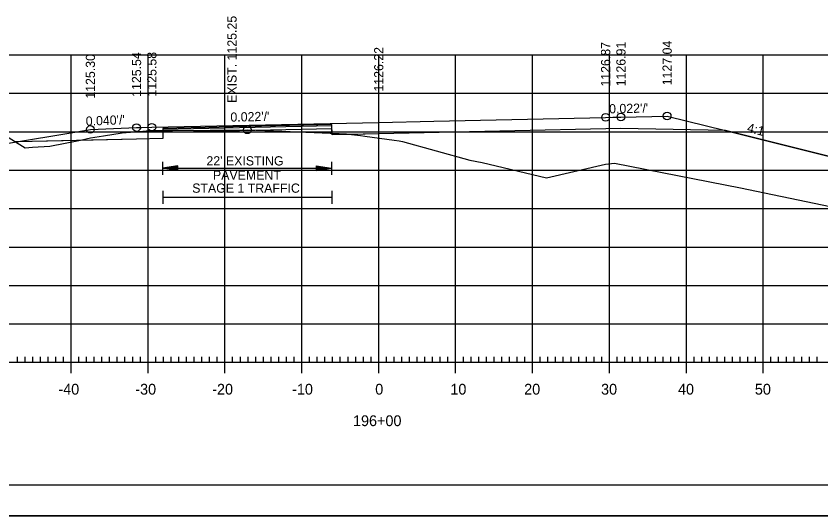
# Model space of a CAD drawing. Extents: x 1322838 to 1324533, y 339903 to 351025.
# Drawn here: x 1323656.6 to 1323761.2, y 350171.9 to 350237 of the extents above; entities that cross this region are included whole.
import ezdxf

# ---------------------------------------------------------------- set-up
doc = ezdxf.new("R2010")
doc.units = 0
for name, color, linetype in [('R_Alt Surface', 7, 'Continuous'), ('R_Axis', 7, 'Continuous'), ('R_Axis Annot', 7, 'Continuous'), ('R_Border', 7, 'Continuous'), ('R_Exist Surface', 7, 'Continuous'), ('R_Fin Surface', 7, 'Continuous'), ('R_Fin Surface Annot', 7, 'Continuous'), ('R_Grid', 7, 'Continuous'), ('R_No Plot', 7, 'Continuous'), ('R_Xsect Elev', 7, 'Continuous')]:
    doc.layers.add(name, color=color, linetype=linetype)

msp = doc.modelspace()

# ---------------------------------------------------------------- linework, layer by layer
at = {"layer": 'R_Alt Surface'}
msp.add_lwpolyline([(1323748.83, 350222.05), (1323735.21, 350222.32), (1323703.72, 350221.63), (1323697.64, 350221.5), (1323697.63, 350222.83), (1323675.63, 350222.35), (1323675.62, 350221.02), (1323672.22, 350220.95), (1323656.61, 350220.6)], dxfattribs=at)
at = {"layer": 'R_Axis'}
for p, q in [((1323656.72, 350191.91), (1323656.72, 350192.61)), ((1323657.72, 350191.91), (1323657.72, 350192.61)), ((1323658.72, 350191.91), (1323658.72, 350192.61)), ((1323659.72, 350191.91), (1323659.72, 350192.61)), ((1323660.72, 350191.91), (1323660.72, 350192.61)), ((1323661.72, 350191.91), (1323661.72, 350192.61)), ((1323662.72, 350191.91), (1323662.72, 350192.61)), ((1323663.72, 350190.51), (1323663.72, 350193.31)), ((1323664.72, 350191.91), (1323664.72, 350192.61)), ((1323665.72, 350191.91), (1323665.72, 350192.61)), ((1323666.72, 350191.91), (1323666.72, 350192.61)), ((1323667.72, 350191.91), (1323667.72, 350192.61)), ((1323668.72, 350191.91), (1323668.72, 350192.61)), ((1323669.72, 350191.91), (1323669.72, 350192.61)), ((1323670.72, 350191.91), (1323670.72, 350192.61)), ((1323671.72, 350191.91), (1323671.72, 350192.61)), ((1323672.72, 350191.91), (1323672.72, 350192.61)), ((1323673.72, 350190.51), (1323673.72, 350193.31)), ((1323674.72, 350191.91), (1323674.72, 350192.61)), ((1323675.72, 350191.91), (1323675.72, 350192.61)), ((1323676.72, 350191.91), (1323676.72, 350192.61)), ((1323677.72, 350191.91), (1323677.72, 350192.61)), ((1323678.72, 350191.91), (1323678.72, 350192.61)), ((1323679.72, 350191.91), (1323679.72, 350192.61)), ((1323680.72, 350191.91), (1323680.72, 350192.61)), ((1323681.72, 350191.91), (1323681.72, 350192.61)), ((1323682.72, 350191.91), (1323682.72, 350192.61)), ((1323683.72, 350190.51), (1323683.72, 350193.31)), ((1323684.72, 350191.91), (1323684.72, 350192.61)), ((1323685.72, 350191.91), (1323685.72, 350192.61)), ((1323686.72, 350191.91), (1323686.72, 350192.61)), ((1323687.72, 350191.91), (1323687.72, 350192.61)), ((1323688.72, 350191.91), (1323688.72, 350192.61)), ((1323689.72, 350191.91), (1323689.72, 350192.61)), ((1323690.72, 350191.91), (1323690.72, 350192.61)), ((1323691.72, 350191.91), (1323691.72, 350192.61)), ((1323692.72, 350191.91), (1323692.72, 350192.61)), ((1323693.72, 350190.51), (1323693.72, 350193.31)), ((1323694.72, 350191.91), (1323694.72, 350192.61)), ((1323695.72, 350191.91), (1323695.72, 350192.61)), ((1323696.72, 350191.91), (1323696.72, 350192.61)), ((1323697.72, 350191.91), (1323697.72, 350192.61)), ((1323698.72, 350191.91), (1323698.72, 350192.61)), ((1323699.72, 350191.91), (1323699.72, 350192.61)), ((1323700.72, 350191.91), (1323700.72, 350192.61)), ((1323701.72, 350191.91), (1323701.72, 350192.61)), ((1323702.72, 350191.91), (1323702.72, 350192.61)), ((1323703.72, 350190.51), (1323703.72, 350193.31)), ((1323704.72, 350191.91), (1323704.72, 350192.61)), ((1323705.72, 350191.91), (1323705.72, 350192.61)), ((1323706.72, 350191.91), (1323706.72, 350192.61)), ((1323707.72, 350191.91), (1323707.72, 350192.61)), ((1323708.72, 350191.91), (1323708.72, 350192.61)), ((1323709.72, 350191.91), (1323709.72, 350192.61)), ((1323710.72, 350191.91), (1323710.72, 350192.61)), ((1323711.72, 350191.91), (1323711.72, 350192.61)), ((1323712.72, 350191.91), (1323712.72, 350192.61)), ((1323713.72, 350190.51), (1323713.72, 350193.31)), ((1323714.72, 350191.91), (1323714.72, 350192.61)), ((1323715.72, 350191.91), (1323715.72, 350192.61)), ((1323716.72, 350191.91), (1323716.72, 350192.61)), ((1323717.72, 350191.91), (1323717.72, 350192.61)), ((1323718.72, 350191.91), (1323718.72, 350192.61)), ((1323719.72, 350191.91), (1323719.72, 350192.61)), ((1323720.72, 350191.91), (1323720.72, 350192.61)), ((1323721.72, 350191.91), (1323721.72, 350192.61)), ((1323722.72, 350191.91), (1323722.72, 350192.61)), ((1323723.72, 350190.51), (1323723.72, 350193.31)), ((1323724.72, 350191.91), (1323724.72, 350192.61)), ((1323725.72, 350191.91), (1323725.72, 350192.61)), ((1323726.72, 350191.91), (1323726.72, 350192.61)), ((1323727.72, 350191.91), (1323727.72, 350192.61)), ((1323728.72, 350191.91), (1323728.72, 350192.61)), ((1323729.72, 350191.91), (1323729.72, 350192.61)), ((1323730.72, 350191.91), (1323730.72, 350192.61)), ((1323731.72, 350191.91), (1323731.72, 350192.61)), ((1323732.72, 350191.91), (1323732.72, 350192.61)), ((1323733.72, 350190.51), (1323733.72, 350193.31)), ((1323734.72, 350191.91), (1323734.72, 350192.61)), ((1323735.72, 350191.91), (1323735.72, 350192.61)), ((1323736.72, 350191.91), (1323736.72, 350192.61)), ((1323737.72, 350191.91), (1323737.72, 350192.61)), ((1323738.72, 350191.91), (1323738.72, 350192.61)), ((1323739.72, 350191.91), (1323739.72, 350192.61)), ((1323740.72, 350191.91), (1323740.72, 350192.61)), ((1323741.72, 350191.91), (1323741.72, 350192.61)), ((1323742.72, 350191.91), (1323742.72, 350192.61)), ((1323743.72, 350190.51), (1323743.72, 350193.31)), ((1323744.72, 350191.91), (1323744.72, 350192.61)), ((1323745.72, 350191.91), (1323745.72, 350192.61)), ((1323746.72, 350191.91), (1323746.72, 350192.61)), ((1323747.72, 350191.91), (1323747.72, 350192.61)), ((1323748.72, 350191.91), (1323748.72, 350192.61)), ((1323749.72, 350191.91), (1323749.72, 350192.61)), ((1323750.72, 350191.91), (1323750.72, 350192.61)), ((1323751.72, 350191.91), (1323751.72, 350192.61)), ((1323752.72, 350191.91), (1323752.72, 350192.61)), ((1323753.72, 350190.51), (1323753.72, 350193.31)), ((1323754.72, 350191.91), (1323754.72, 350192.61)), ((1323755.72, 350191.91), (1323755.72, 350192.61)), ((1323756.72, 350191.91), (1323756.72, 350192.61)), ((1323757.72, 350191.91), (1323757.72, 350192.61)), ((1323758.72, 350191.91), (1323758.72, 350192.61)), ((1323759.72, 350191.91), (1323759.72, 350192.61)), ((1323760.72, 350191.91), (1323760.72, 350192.61)), ((1323563.72, 350191.91), (1323843.72, 350191.91))]:
    msp.add_line(p, q, dxfattribs=at)
at = {"layer": 'R_Axis Annot'}
for p, q in [((1323675.58, 350218), (1323675.58, 350216.29)), ((1323697.58, 350218), (1323697.58, 350216.29)), ((1323677.58, 350217.45), (1323675.58, 350217.15)), ((1323677.58, 350216.85), (1323675.58, 350217.15)), ((1323675.58, 350217.15), (1323697.58, 350217.15)), ((1323677.58, 350217.4), (1323675.91, 350217.15)), ((1323677.58, 350216.9), (1323675.91, 350217.15)), ((1323677.58, 350217.35), (1323676.26, 350217.15)), ((1323677.58, 350216.95), (1323676.26, 350217.15)), ((1323677.58, 350217.3), (1323676.59, 350217.15)), ((1323677.58, 350217), (1323676.59, 350217.15)), ((1323677.58, 350217.24), (1323676.93, 350217.15)), ((1323677.58, 350217.05), (1323676.93, 350217.15)), ((1323677.58, 350217.19), (1323677.26, 350217.15)), ((1323677.58, 350217.1), (1323677.26, 350217.15)), ((1323677.58, 350216.85), (1323677.58, 350217.45)), ((1323695.58, 350217.45), (1323697.58, 350217.15)), ((1323695.58, 350217.45), (1323695.58, 350216.85)), ((1323695.58, 350217.4), (1323697.25, 350217.15)), ((1323695.58, 350217.35), (1323696.9, 350217.15)), ((1323695.58, 350217.3), (1323696.57, 350217.15)), ((1323695.58, 350217.24), (1323696.23, 350217.15)), ((1323695.58, 350217.19), (1323695.9, 350217.15)), ((1323695.58, 350216.85), (1323697.58, 350217.15)), ((1323695.58, 350217.05), (1323696.23, 350217.15)), ((1323695.58, 350216.95), (1323696.9, 350217.15)), ((1323695.58, 350216.9), (1323697.25, 350217.15)), ((1323695.58, 350217), (1323696.57, 350217.15)), ((1323695.58, 350217.1), (1323695.9, 350217.15)), ((1323675.62, 350214.23), (1323675.62, 350212.53)), ((1323697.62, 350214.23), (1323697.62, 350212.53)), ((1323675.62, 350213.38), (1323697.62, 350213.38))]:
    msp.add_line(p, q, dxfattribs=at)
at = {"layer": 'R_Border'}
msp.add_line((1323861.9, 350175.91), (1323545.72, 350175.91), dxfattribs=at)
at = {"layer": 'R_Exist Surface'}
msp.add_lwpolyline([(1323655.31, 350221.33), (1323657.73, 350219.82), (1323658.68, 350219.88), (1323660.95, 350220.04), (1323664.95, 350220.83), (1323666.25, 350221.1), (1323667.93, 350221.38), (1323670.37, 350221.78), (1323673.06, 350221.99), (1323673.86, 350222.05), (1323676.91, 350222.08), (1323686.63, 350222.16), (1323690.03, 350222.02), (1323699.53, 350221.63), (1323701.35, 350221.42), (1323701.89, 350221.35), (1323705.73, 350220.82), (1323706.38, 350220.73), (1323706.79, 350220.62), (1323715.55, 350218.22), (1323717.16, 350217.9), (1323725.55, 350215.92), (1323733.22, 350217.71), (1323734.38, 350217.84), (1323750.75, 350214.59), (1323803.88, 350203.57)], dxfattribs=at)
at = {"layer": 'R_Fin Surface'}
msp.add_lwpolyline([(1323623.13, 350225.57), (1323628.88, 350223.65), (1323644.22, 350218.54), (1323656.61, 350220.6), (1323663.14, 350221.69), (1323666.22, 350222.21), (1323672.22, 350222.45), (1323672.93, 350222.46), (1323674.21, 350222.49), (1323703.72, 350223.13), (1323710.9, 350223.29), (1323733.22, 350223.78), (1323734.17, 350223.8), (1323735.21, 350223.82), (1323741.22, 350223.95), (1323748.83, 350222.05), (1323763.22, 350218.45), (1323810.16, 350202.8), (1323810.16, 350202.8)], dxfattribs=at)
at = {"layer": 'R_Grid'}
for p, q in [((1323563.72, 350231.91), (1323843.72, 350231.91)), ((1323663.72, 350191.91), (1323663.72, 350231.91)), ((1323673.72, 350191.91), (1323673.72, 350231.91)), ((1323683.72, 350191.91), (1323683.72, 350231.91)), ((1323693.72, 350191.91), (1323693.72, 350231.91)), ((1323703.72, 350191.91), (1323703.72, 350231.91)), ((1323713.72, 350191.91), (1323713.72, 350231.91)), ((1323723.72, 350191.91), (1323723.72, 350231.91)), ((1323733.72, 350191.91), (1323733.72, 350231.91)), ((1323743.72, 350191.91), (1323743.72, 350231.91)), ((1323753.72, 350191.91), (1323753.72, 350231.91)), ((1323563.72, 350226.91), (1323843.72, 350226.91)), ((1323563.72, 350221.91), (1323843.72, 350221.91)), ((1323563.72, 350216.91), (1323843.72, 350216.91)), ((1323563.72, 350211.91), (1323843.72, 350211.91)), ((1323563.72, 350206.91), (1323843.72, 350206.91)), ((1323563.72, 350201.91), (1323843.72, 350201.91)), ((1323563.72, 350196.91), (1323843.72, 350196.91)), ((1323563.72, 350191.91), (1323843.72, 350191.91))]:
    msp.add_line(p, q, dxfattribs=at)
at = {"layer": 'R_No Plot'}
for p, q in [((1323697.63, 350222.29), (1323675.64, 350221.81)), ((1323533.31, 350171.93), (1323866.65, 350171.93))]:
    msp.add_line(p, q, dxfattribs=at)
for points in [[(1323533.31, 350385.26), (1323866.65, 350385.26), (1323866.65, 350171.93), (1323533.31, 350171.93)], [(1323779.64, 350381.37), (1323799.26, 350381.37), (1323799.26, 350371.49), (1323815.37, 350371.49), (1323838.57, 350371.49), (1323838.57, 350338.82), (1323861.77, 350338.82), (1323861.9, 350175.91), (1323545.72, 350175.91), (1323545.72, 350381.37)], [(1323664.7, 350220.78), (1323664.95, 350220.83), (1323666.25, 350221.1), (1323667.93, 350221.38), (1323670.37, 350221.78), (1323673.06, 350221.99), (1323673.86, 350222.05), (1323675.63, 350222.07), (1323675.62, 350221.02), (1323672.22, 350220.95)], [(1323675.63, 350222.07), (1323676.91, 350222.08), (1323686.63, 350222.16), (1323690.03, 350222.02), (1323697.63, 350221.71), (1323697.63, 350222.83), (1323675.63, 350222.35)], [(1323700.18, 350221.56), (1323701.35, 350221.42), (1323701.89, 350221.35), (1323705.73, 350220.82), (1323706.38, 350220.73), (1323706.79, 350220.62), (1323715.55, 350218.22), (1323717.16, 350217.9), (1323725.55, 350215.92), (1323733.22, 350217.71), (1323734.38, 350217.84), (1323750.75, 350214.59), (1323803.88, 350203.57), (1323810.16, 350202.8), (1323810.16, 350202.8), (1323763.22, 350218.45), (1323748.83, 350222.05), (1323735.21, 350222.32), (1323703.72, 350221.63)], [(1323697.63, 350221.71), (1323699.53, 350221.63), (1323700.18, 350221.56), (1323697.64, 350221.5)], [(1323656.5, 350220.59), (1323657.73, 350219.82), (1323658.68, 350219.88), (1323660.95, 350220.04), (1323664.7, 350220.78), (1323656.61, 350220.6)]]:
    msp.add_lwpolyline(points, close=True, dxfattribs=at)
msp.add_lwpolyline([(1323697.63, 350222.67), (1323675.63, 350222.19)], dxfattribs=at)
for centre in [(1323733.22, 350223.78), (1323735.21, 350223.82), (1323741.22, 350223.95), (1323672.22, 350222.45), (1323674.21, 350222.49), (1323666.22, 350222.21), (1323686.63, 350222.16)]:
    msp.add_circle(centre, 0.5, dxfattribs=at)

# ---------------------------------------------------------------- texts
at = {"layer": 'R_Axis Annot'}
for s, height, p in [("22' EXISTING ", 1.2, (1323681.31, 350217.52)), ('PAVEMENT', 1.2, (1323682.16, 350215.66)), ('STAGE 1 TRAFFIC', 1.2, (1323679.46, 350213.97)), ('-40', 1.4, (1323662.06, 350187.71)), ('-30', 1.4, (1323672.06, 350187.71)), ('-20', 1.4, (1323682.06, 350187.71)), ('-10', 1.4, (1323692.45, 350187.71)), ('0', 1.4, (1323703.26, 350187.71)), ('10', 1.4, (1323713.03, 350187.71)), ('20', 1.4, (1323722.63, 350187.71)), ('30', 1.4, (1323732.63, 350187.71)), ('40', 1.4, (1323742.63, 350187.71)), ('50', 1.4, (1323752.63, 350187.71)), ('196+00', 1.4, (1323700.37, 350183.61))]:
    msp.add_text(s, height=height, dxfattribs=at).set_placement(p)
at = {"layer": 'R_Fin Surface Annot'}
for s, rotation, p in [('1126.87', 90, (1323733.82, 350227.78)), ('1126.91', 90, (1323735.81, 350227.82)), ('1127.04', 90, (1323741.82, 350227.95)), ('1126.22', 90, (1323704.32, 350227.13)), ('1125.30', 90, (1323666.82, 350226.21)), ('1125.54', 90, (1323672.82, 350226.45)), ('1125.58', 90, (1323674.81, 350226.49)), ("0.022'/'", 1.2531, (1323733.69, 350224.29)), ("0.040'/'", 2.2907, (1323665.64, 350222.68)), ("0.022'/'", 1.2494, (1323684.44, 350223.21)), ('4:1', 345.9637, (1323751.53, 350221.89))]:
    msp.add_text(s, height=1.2, rotation=rotation, dxfattribs=at).set_placement(p)
at = {"layer": 'R_Xsect Elev'}
msp.add_text('EXIST. 1125.25', height=1.2, rotation=90, dxfattribs=at).set_placement((1323685.23, 350225.66))

doc.saveas('drawing.dxf')
